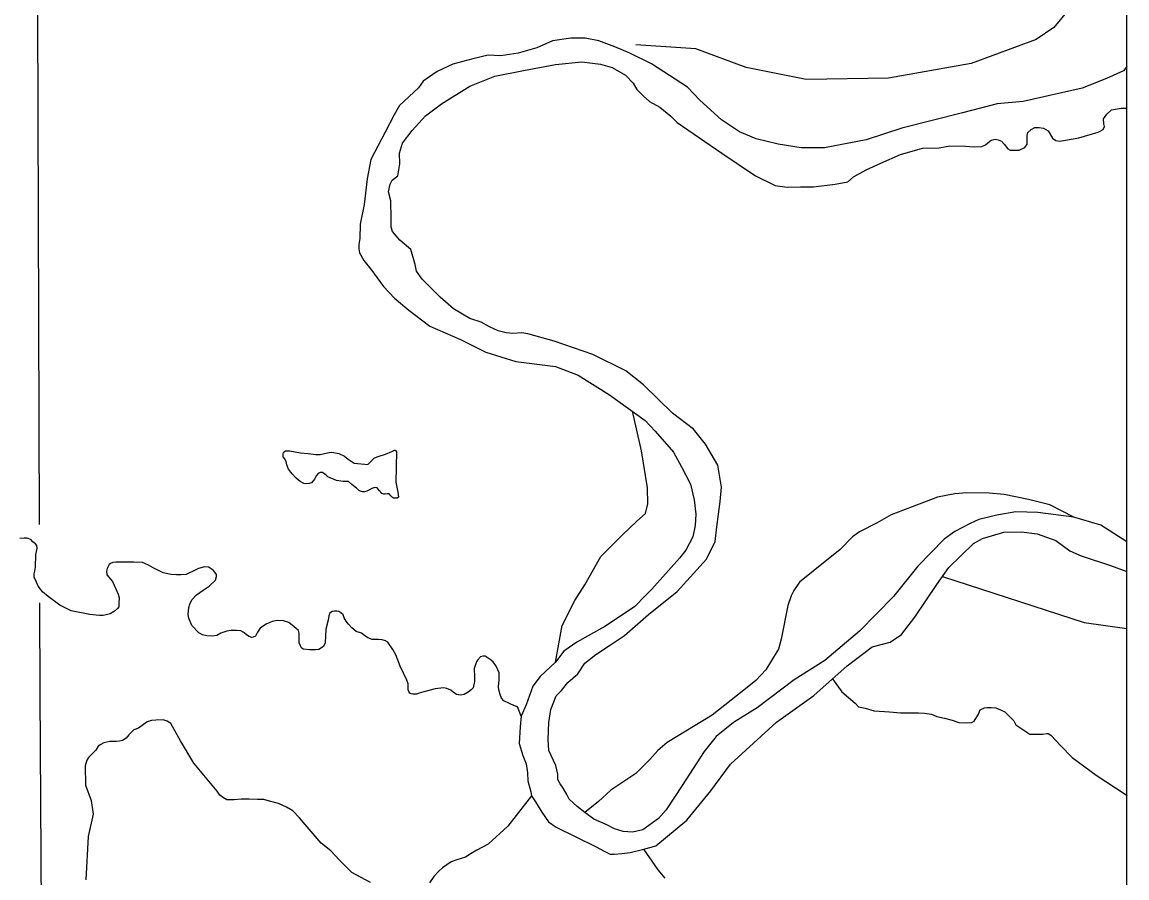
# Model space of a CAD drawing. Extents: x 1084508 to 1142749, y 1057638 to 1093403.
# Drawn here: x 1141285 to 1142749, y 1065260 to 1066395 of the extents above; entities that cross this region are included whole.
import ezdxf

# ---------------------------------------------------------------- set-up
doc = ezdxf.new("R2010")
doc.units = 0
for name, color, linetype in [('DSN_DRFT_Named-Boundary', 7, 'Continuous'), ('Level 35', 7, 'Continuous'), ('Level 47', 7, 'Continuous'), ('Level 5', 7, 'Continuous'), ('Level 9', 7, 'Continuous')]:
    doc.layers.add(name, color=color, linetype=linetype)

msp = doc.modelspace()

# ---------------------------------------------------------------- linework, layer by layer
at = {"layer": 'DSN_DRFT_Named-Boundary'}
msp.add_lwpolyline([(1084507.9, 1057640), (1142749.2, 1057640), (1142749.2, 1093403.4), (1084507.9, 1093403.4)], close=True, dxfattribs=at)
at = {"layer": 'Level 35'}
msp.add_lwpolyline([(1141744.4, 1065809.4), (1141750.1, 1065815.3), (1141751, 1065816.1), (1141752, 1065816.7), (1141758.2, 1065818.9), (1141764.9, 1065821.5), (1141770.8, 1065823.4), (1141775.5, 1065825.9), (1141778.4, 1065827.2), (1141779.7, 1065827), (1141780.1, 1065826.3), (1141780.8, 1065824.8), (1141780.3, 1065784.5), (1141782.7, 1065771.2), (1141783.7, 1065764.8), (1141782, 1065763.4), (1141779.5, 1065763.4), (1141777, 1065763.4), (1141775.5, 1065764.4), (1141773.6, 1065766.5), (1141771.2, 1065769.1), (1141768.5, 1065769.3), (1141766, 1065768.6), (1141764.3, 1065768.6), (1141761.5, 1065769.7), (1141760.3, 1065771.4), (1141758.6, 1065773.3), (1141755.4, 1065777.1), (1141753.1, 1065777.7), (1141751, 1065777.3), (1141748.2, 1065776), (1141744.4, 1065773.9), (1141741.5, 1065772.7), (1141738.5, 1065771.8), (1141736, 1065771.8), (1141732, 1065773.1), (1141728.2, 1065776.5), (1141724.2, 1065779.6), (1141722, 1065781.5), (1141717.4, 1065785.3), (1141710.4, 1065785.3), (1141701.6, 1065786.6), (1141689.9, 1065791.5), (1141687.6, 1065794), (1141683, 1065797.4), (1141680, 1065797.4), (1141677.3, 1065796.1), (1141674.5, 1065792.9), (1141672.2, 1065788.5), (1141668.2, 1065783.9), (1141665.4, 1065783), (1141662.1, 1065782.6), (1141658, 1065783), (1141653.4, 1065785.3), (1141648.1, 1065789.8), (1141642.6, 1065795.7), (1141637.8, 1065801.8), (1141635.7, 1065807.5), (1141634.6, 1065812.2), (1141632.5, 1065816.2), (1141630.6, 1065818.3), (1141630.6, 1065820.2), (1141630.6, 1065822.1), (1141631.2, 1065824), (1141632.3, 1065824.8), (1141633.8, 1065826.1), (1141635.5, 1065826.1), (1141639.7, 1065826.1), (1141653.8, 1065823.6), (1141663.8, 1065822.5), (1141674.3, 1065821.3), (1141680, 1065821.3), (1141685.7, 1065822.5), (1141691.6, 1065824), (1141695.4, 1065824.2), (1141704.5, 1065822.5), (1141711.9, 1065818.9), (1141717, 1065814.9), (1141724.8, 1065809.6), (1141729.4, 1065809.2), (1141734.3, 1065808.8), (1141739.1, 1065808.4), (1141741.9, 1065808.2), (1141743.4, 1065808.6)], close=True, dxfattribs=at)
for points in [[(1141411.9, 1065636.1), (1141413.3, 1065631.1), (1141413.1, 1065624.8), (1141412.8, 1065619.4), (1141411, 1065616.9), (1141407.2, 1065613.7), (1141401.6, 1065610.1), (1141396.1, 1065608.5), (1141392.3, 1065607.8), (1141387.1, 1065607.8), (1141374.7, 1065609), (1141349.6, 1065613.9), (1141334.9, 1065621.6), (1141319.4, 1065632.9), (1141311.9, 1065639.2), (1141309.2, 1065642.6), (1141306, 1065646.9), (1141303.8, 1065651.9), (1141300.8, 1065658.7), (1141300.8, 1065663.2), (1141301.5, 1065666.8), (1141302.4, 1065671.8), (1141303.1, 1065688.5), (1141304.9, 1065696.6), (1141304.2, 1065700.5), (1141302.6, 1065702.7), (1141299, 1065705.7), (1141296.3, 1065708.4), (1141291.3, 1065710.4), (1141287.5, 1065710.4), (1141281.9, 1065710)], [(1141574.8, 1065587.5), (1141568.9, 1065587.9), (1141561.9, 1065587.7), (1141556.2, 1065586.8), (1141548.3, 1065584.3), (1141542.9, 1065581.4), (1141537, 1065580.5), (1141529.4, 1065580.9), (1141523.7, 1065582.3), (1141518.8, 1065585), (1141509.7, 1065594.7), (1141505.9, 1065604.2), (1141505, 1065609.2), (1141505.7, 1065618.4), (1141507, 1065623), (1141509.5, 1065628.4), (1141516, 1065635.2), (1141524.6, 1065641.3), (1141532.8, 1065646.5), (1141541.1, 1065654.6), (1141542.5, 1065659.6), (1141542.2, 1065662.1), (1141540, 1065665.2), (1141538.2, 1065667.7), (1141534.1, 1065670.4), (1141531.6, 1065672), (1141526.7, 1065672.2), (1141518.5, 1065670.2), (1141511.3, 1065666.6), (1141505.7, 1065663.9), (1141502, 1065662.3), (1141495.3, 1065661.8), (1141489.2, 1065661.8), (1141482.2, 1065662.3), (1141471.8, 1065664.5), (1141458.5, 1065670.9), (1141452.1, 1065674.7), (1141444.2, 1065677.9), (1141432.7, 1065678.5), (1141415.8, 1065678.5), (1141409, 1065678.5), (1141405.2, 1065677.9), (1141402, 1065676.7), (1141400, 1065675.4), (1141398.6, 1065672.9), (1141397.3, 1065670), (1141396.6, 1065666.6), (1141397, 1065661.6), (1141404.5, 1065653), (1141411.9, 1065636.1)], [(1141766.5, 1065574.2), (1141762, 1065575.5), (1141757.2, 1065576), (1141751.6, 1065576), (1141748.6, 1065576), (1141743, 1065578.2), (1141738.7, 1065581.4), (1141734.6, 1065584.3), (1141727.6, 1065586.6), (1141722, 1065591.6), (1141717.5, 1065596.1), (1141714.3, 1065600.1), (1141711.8, 1065604.9), (1141710.2, 1065608.5), (1141707.3, 1065611.2), (1141704.4, 1065613.3), (1141702.1, 1065613.7), (1141698.7, 1065613.7), (1141695.8, 1065613), (1141692.6, 1065610.8), (1141691.1, 1065607.4), (1141690.4, 1065601.7), (1141687.4, 1065589.8), (1141686.3, 1065571.5), (1141684.1, 1065566.7), (1141678, 1065562.6), (1141673.4, 1065562.2), (1141665.5, 1065562.2), (1141657.4, 1065563.3), (1141655.1, 1065564.9), (1141653.8, 1065567.4), (1141651.8, 1065571.7), (1141652.2, 1065584.3), (1141650.9, 1065587.7), (1141648.1, 1065590.4), (1141645.4, 1065592.7), (1141638.4, 1065598.6), (1141631.4, 1065600.6), (1141622.9, 1065601), (1141616.3, 1065599.7), (1141608.2, 1065596.3), (1141603.2, 1065593.1), (1141600.5, 1065591.1), (1141596.9, 1065585.5), (1141594.2, 1065580.3), (1141591.2, 1065579.1), (1141589.2, 1065578.7), (1141585.8, 1065579.8), (1141582.4, 1065582.1), (1141579.3, 1065584.6), (1141577.7, 1065585.9), (1141574.8, 1065587.5)], [(1141946.2, 1065474.1), (1141941.6, 1065486.7), (1141937.4, 1065488.1), (1141930.6, 1065491.3), (1141923.2, 1065494.5), (1141920, 1065498.2), (1141918.6, 1065503.2), (1141916.8, 1065509.2), (1141916.3, 1065513.3), (1141917.3, 1065522.5), (1141917.3, 1065531.7), (1141913.1, 1065540.8), (1141909, 1065546.3), (1141905.3, 1065549.5), (1141898.5, 1065553.7), (1141895.3, 1065553.7), (1141892.5, 1065552.8), (1141888.4, 1065548.6), (1141887, 1065546.3), (1141883.8, 1065537.6), (1141884.3, 1065526.2), (1141884.3, 1065520.2), (1141882.8, 1065511.8), (1141879.8, 1065509.1), (1141876, 1065506.2), (1141870.6, 1065503.2), (1141865.8, 1065502.3), (1141860.4, 1065503.2), (1141856.1, 1065506.2), (1141853.2, 1065508.6), (1141847.8, 1065511.1), (1141843.3, 1065511.8), (1141832.2, 1065510.7), (1141817.1, 1065506.6), (1141811.2, 1065504.8), (1141807.4, 1065503.4), (1141805.3, 1065503.4), (1141802.8, 1065503.4), (1141800.4, 1065504.1), (1141798.5, 1065504.8), (1141797.2, 1065506.8), (1141796.5, 1065509.1), (1141796.7, 1065512.5), (1141796.3, 1065517.2), (1141794.7, 1065522), (1141786.1, 1065540.7), (1141780.3, 1065555.6), (1141776.2, 1065562.6), (1141769.4, 1065572.4), (1141766.5, 1065574.2)], [(1142358.8, 1065523.8), (1142371.5, 1065506.4), (1142388.9, 1065491.6), (1142393.6, 1065486.9), (1142402.1, 1065484.8), (1142414.4, 1065481.4), (1142434.7, 1065480.1), (1142449.1, 1065478.8), (1142464.8, 1065478.8), (1142472.9, 1065478.8), (1142480.9, 1065478.4), (1142490.3, 1065477.1), (1142497.5, 1065473.7), (1142507.6, 1065471.6), (1142517.4, 1065469.1), (1142526.3, 1065465.7), (1142536.1, 1065465.3), (1142543.7, 1065465.7), (1142546.7, 1065467.8), (1142552.5, 1065477), (1142554.8, 1065482.6), (1142560.3, 1065485.3), (1142564.1, 1065485.9), (1142569.4, 1065485.9), (1142575.4, 1065485.3), (1142581.5, 1065482.8), (1142587.3, 1065480.1), (1142593.6, 1065474), (1142599.4, 1065468.2), (1142601.9, 1065463), (1142616.5, 1065453), (1142620.7, 1065450.3), (1142629.8, 1065450.3), (1142637.5, 1065450.3), (1142643, 1065451.4), (1142644.9, 1065451.4), (1142648.2, 1065449.2), (1142655.4, 1065441.5), (1142660.6, 1065435.7), (1142676.6, 1065419.4), (1142708.6, 1065395.9), (1142746.9, 1065370.8), (1142749.2, 1065368.3)], [(1141746.5, 1065253.6), (1141722, 1065267.1), (1141705.2, 1065283.6), (1141693.8, 1065295.7), (1141681, 1065305.9), (1141659.8, 1065330.8), (1141652.5, 1065339.6), (1141643.4, 1065348.7), (1141635.3, 1065353.8), (1141624.7, 1065358.6), (1141612.6, 1065361.5), (1141605.3, 1065363.7), (1141596.9, 1065363.7), (1141585.9, 1065364.1), (1141575, 1065364.1), (1141565.8, 1065363.4), (1141556.3, 1065363.4), (1141551.5, 1065365.9), (1141546.8, 1065369.6), (1141543.5, 1065374.7), (1141512.4, 1065412), (1141494.5, 1065441.7), (1141481.7, 1065464.4), (1141476.9, 1065467.7), (1141471.8, 1065469.5), (1141461.9, 1065469.1), (1141456.1, 1065468.4), (1141450.6, 1065466.6), (1141439.2, 1065458.5), (1141433, 1065456), (1141429.4, 1065452.7), (1141426.4, 1065449.4), (1141422.8, 1065445.3), (1141417.7, 1065442), (1141414, 1065441.3), (1141409.3, 1065440.9), (1141404.9, 1065440.9), (1141400.8, 1065440.6), (1141393.2, 1065438.8), (1141389.1, 1065436.9), (1141385.5, 1065434.7), (1141382.6, 1065429.2), (1141372.7, 1065419.4), (1141370.5, 1065416.1), (1141368.3, 1065408.4), (1141368.7, 1065382.8), (1141376.3, 1065362.3), (1141378.9, 1065344.3), (1141372.3, 1065314.7), (1141369, 1065257.2)], [(1141960, 1065368.6), (1141928.7, 1065328.6), (1141902.7, 1065304.4), (1141887.3, 1065296.8), (1141880, 1065292.4), (1141872.3, 1065287.2), (1141861, 1065283.9), (1141853.3, 1065281), (1141842, 1065273), (1141837.2, 1065268.9), (1141830.6, 1065261.6), (1141824.8, 1065253.2)], [(1142137.2, 1065259.4), (1142128, 1065270.7), (1142109.1, 1065298)]]:
    msp.add_lwpolyline(points, dxfattribs=at)
at = {"layer": 'Level 47'}
for points in [[(1142662.5, 1066684.3), (1142692, 1066563.1), (1142692.5, 1066518), (1142691.4, 1066486.4), (1142683.6, 1066445.6), (1142671.3, 1066410.3), (1142652.5, 1066387.6), (1142629, 1066371.5), (1142542.6, 1066339.7), (1142433.3, 1066320.3), (1142324, 1066318.6), (1142244.6, 1066334.4), (1142177.6, 1066359.1), (1142098.3, 1066364.4)], [(1141991.6, 1065545.9), (1142000.7, 1065594.6), (1142017.2, 1065627.6), (1142030.5, 1065648.6), (1142052.1, 1065686), (1142080, 1065714.5), (1142099.6, 1065732.9), (1142111, 1065743.1), (1142114.2, 1065755.8), (1142113.6, 1065777.3), (1142106, 1065826.2), (1142093.7, 1065878.7)], [(1142678.8, 1065738.1), (1142647.1, 1065754.6), (1142619, 1065761.4), (1142586.4, 1065768.2), (1142566.5, 1065769.9), (1142537, 1065770.3), (1142521, 1065769.2), (1142498.3, 1065764.6), (1142464.6, 1065751.8), (1142436.9, 1065741.5), (1142418.4, 1065730.5), (1142394.9, 1065718.8), (1142385.7, 1065712), (1142369, 1065695.3), (1142333.5, 1065666.5), (1142315.4, 1065652), (1142307.6, 1065640.9), (1142304.4, 1065633.8), (1142299.8, 1065621), (1142290.9, 1065576.6), (1142287.3, 1065563.1), (1142280.6, 1065552.5), (1142270.6, 1065535.8), (1142257.2, 1065521.6), (1142241.5, 1065508.8), (1142199.6, 1065475.7), (1142140, 1065439.5), (1142127.5, 1065428.8), (1142116.9, 1065416.7), (1142098.4, 1065398.3), (1142065, 1065376.2), (1142048.7, 1065361.3), (1142030.5, 1065346.6)], [(1142504.9, 1065659.5), (1142692.5, 1065598.6), (1142749.2, 1065590.7)]]:
    msp.add_lwpolyline(points, dxfattribs=at)
at = {"layer": 'Level 5'}
for points in [[(1141304.5, 1066544.3), (1141307.4, 1065728.3)], [(1141307.7, 1065624.7), (1141308.2, 1065503.7), (1141310.7, 1065074.5)]]:
    msp.add_lwpolyline(points, dxfattribs=at)
at = {"layer": 'Level 9'}
for points in [[(1142749.2, 1066335.7), (1142744.8, 1066330.2), (1142722.1, 1066319.7), (1142690, 1066307.1), (1142611.8, 1066289.2), (1142577.3, 1066286.4), (1142531.1, 1066274.2), (1142450.9, 1066253.9), (1142403.8, 1066238.5), (1142348.3, 1066228), (1142317.5, 1066228), (1142287.1, 1066232.8), (1142257.9, 1066240.1), (1142235.6, 1066249.1), (1142211.7, 1066264.9), (1142183.3, 1066291.3), (1142166.7, 1066308.3), (1142118.9, 1066339.5), (1142090.5, 1066353.7), (1142070.6, 1066361.9), (1142049.1, 1066370), (1142031.3, 1066373.2), (1142012.3, 1066373.6), (1141987.9, 1066370), (1141966.9, 1066360.6), (1141942.1, 1066353.3), (1141919.4, 1066350.1), (1141902.4, 1066350.9), (1141882.1, 1066346), (1141855.8, 1066339.1), (1141835.1, 1066329.4), (1141816.5, 1066316.4), (1141810, 1066307.5), (1141784.8, 1066284), (1141778, 1066271.8), (1141765.8, 1066248.7), (1141747.1, 1066212.5), (1141742.3, 1066187), (1141738.2, 1066152.9), (1141733, 1066126.9), (1141732.6, 1066107.9), (1141730.9, 1066099.7), (1141730.9, 1066094.1), (1141732.1, 1066088.8), (1141737.8, 1066078.7), (1141747.1, 1066066.9), (1141763.8, 1066044.2), (1141778.4, 1066028.7), (1141797.4, 1066012.5), (1141825, 1065991.4), (1141865.9, 1065973.6)], [(1141775.8, 1066117), (1141773.8, 1066122.7), (1141773.8, 1066134.5), (1141773.4, 1066157.7), (1141770.6, 1066169.5), (1141772.6, 1066179.7), (1141775.4, 1066184.9), (1141782.7, 1066191), (1141785.6, 1066206.9), (1141784.8, 1066220.7), (1141788.8, 1066234.1), (1141801.8, 1066250.8), (1141819.3, 1066270.3), (1141840.8, 1066286.2), (1141878.2, 1066309.8), (1141911.5, 1066322.8), (1141949.3, 1066330.5), (1141991.9, 1066338.6), (1142026.5, 1066341.9), (1142051.6, 1066339), (1142066.7, 1066334.5), (1142084.5, 1066324.4), (1142094.7, 1066313.8), (1142099.6, 1066305.3), (1142108.1, 1066296.7), (1142116.6, 1066289.4), (1142130, 1066281.7), (1142144.7, 1066269.9), (1142153.2, 1066261.4), (1142212.1, 1066220.7), (1142256.8, 1066191), (1142283.2, 1066178), (1142299, 1066175.6), (1142316.5, 1066176.4), (1142333.9, 1066176.4), (1142362.4, 1066179.7), (1142379.4, 1066182.9), (1142386.7, 1066189.4), (1142403.8, 1066198.8), (1142422.9, 1066207.7), (1142449.3, 1066219.1), (1142478.1, 1066227.6), (1142500.5, 1066228), (1142514.7, 1066230.5), (1142535.4, 1066230.1), (1142546.8, 1066229.3), (1142556.9, 1066229.7), (1142561.8, 1066232.1), (1142565.1, 1066234.5), (1142569.1, 1066238.2), (1142574.8, 1066239.4), (1142578.5, 1066238.6)], [(1142578.5, 1066238.6), (1142582.9, 1066236.6), (1142586.6, 1066232.9), (1142591.5, 1066226.8), (1142594.7, 1066224.8), (1142606.5, 1066224.8), (1142613.8, 1066228.4), (1142617, 1066232.9), (1142617, 1066237), (1142617, 1066244.3), (1142617.9, 1066248.4), (1142622.3, 1066252.4), (1142627.2, 1066254.9), (1142632.9, 1066254.9), (1142638.6, 1066254.1), (1142644.7, 1066250.4), (1142650.4, 1066240.6), (1142655.2, 1066237.8), (1142660.1, 1066237), (1142667.8, 1066238.2), (1142685.7, 1066241), (1142711.3, 1066248.8), (1142717.8, 1066252.4), (1142719.4, 1066256.1), (1142718.6, 1066259.7), (1142718.2, 1066266.2), (1142722.7, 1066272.8), (1142728.8, 1066278.4), (1142741.7, 1066280.5), (1142749.1, 1066280.5), (1142749.2, 1066280.5)], [(1142009.8, 1065364.1), (1142006.6, 1065370.6), (1142002.1, 1065378.8), (1141998, 1065384.4), (1141994.8, 1065390.1), (1141994.8, 1065397.5), (1141992.3, 1065408.8), (1141983, 1065428.8), (1141982.2, 1065443.4), (1141983, 1065465.8), (1141985.8, 1065483.2), (1141992.7, 1065501.1), (1141999.6, 1065508.4), (1142008.2, 1065519), (1142021.6, 1065530.4), (1142030.5, 1065544.6), (1142045.1, 1065556), (1142063.4, 1065567.8), (1142083.3, 1065581.2), (1142115, 1065608.9), (1142153.2, 1065639.8), (1142191.8, 1065682.4), (1142203.6, 1065706), (1142205.6, 1065725.5), (1142210.1, 1065758.9), (1142211.7, 1065778), (1142206.8, 1065807.3), (1142190.6, 1065834.9), (1142174.7, 1065854.8), (1142146.7, 1065876), (1142108.5, 1065913.8), (1142084.9, 1065932.1), (1142041.1, 1065954), (1141989.9, 1065971.5), (1141955, 1065981.3), (1141947.2, 1065982.5), (1141935.1, 1065981.7), (1141926.5, 1065982.5), (1141916, 1065985.3), (1141904.2, 1065990.6), (1141893.2, 1065996.7), (1141878.2, 1066001.6), (1141856.7, 1066014.6), (1141838.8, 1066030), (1141815.2, 1066054), (1141807.5, 1066064.6), (1141805.9, 1066073.1), (1141799.8, 1066093.1), (1141785.6, 1066105.7), (1141775.8, 1066117)], [(1141865.9, 1065973.6), (1141899.6, 1065956.9), (1141939.3, 1065944.4), (1141991.6, 1065937.9), (1142022, 1065926.5), (1142063.3, 1065900.5), (1142110.8, 1065866.5), (1142123.7, 1065852.3), (1142148.1, 1065824.3), (1142159, 1065804.8), (1142170.8, 1065782.1), (1142175.6, 1065761), (1142177.6, 1065742.3), (1142176.8, 1065727.3), (1142174, 1065712.3), (1142164.7, 1065694.4), (1142156.2, 1065683.9), (1142119.7, 1065642.5), (1142111.2, 1065634.4), (1142096.6, 1065619.4), (1142057.3, 1065593), (1142020, 1065572.3), (1142002.9, 1065560.5), (1141991.6, 1065545.9), (1141971.3, 1065526.9), (1141961.6, 1065513.9), (1141953.1, 1065489.5), (1141946.2, 1065474.1), (1141945, 1065460.3), (1141943.8, 1065438), (1141948.6, 1065422.2), (1141952.7, 1065411.2), (1141954.7, 1065399.1), (1141955.1, 1065388.5), (1141959.2, 1065373.9), (1141960, 1065368.6), (1141965.2, 1065360.9), (1141973.7, 1065347.1), (1141982.7, 1065334.1), (1141992.8, 1065327.2), (1142018.7, 1065314.3), (1142045.9, 1065300.9), (1142056.4, 1065295.2), (1142064.1, 1065291.1), (1142069.4, 1065291.5), (1142079.6, 1065292.3), (1142090.9, 1065293.6), (1142109.1, 1065298), (1142125, 1065302.5)], [(1142749.2, 1065705.7), (1142714.9, 1065727.6), (1142678.8, 1065738.1), (1142631.3, 1065744.6), (1142602, 1065745.1), (1142576.8, 1065741), (1142552.9, 1065735.3), (1142541.5, 1065729.6), (1142521.2, 1065719), (1142507, 1065708.9), (1142472, 1065673.1), (1142440, 1065632.8), (1142394.9, 1065586.9), (1142348.6, 1065548.3), (1142308.3, 1065522.7), (1142259.2, 1065485.3), (1142227.9, 1065465.8), (1142204.8, 1065447.5), (1142188.9, 1065427.5), (1142159.7, 1065382.4), (1142138.6, 1065350.3), (1142128.4, 1065338.5), (1142107.7, 1065323.5), (1142093.9, 1065320.6), (1142081.3, 1065321.4), (1142069.9, 1065324.7), (1142059.8, 1065330), (1142042.7, 1065337.7), (1142030.5, 1065346.6), (1142020.4, 1065354.4), (1142009.8, 1065364.1)], [(1142125, 1065302.5), (1142165.9, 1065336.6), (1142197.9, 1065375.5), (1142223.9, 1065410.8), (1142284.7, 1065466.4), (1142334.1, 1065501.7), (1142378.3, 1065541.1), (1142411.5, 1065566.2), (1142423.3, 1065569.5), (1142435.5, 1065572.3), (1142450.5, 1065582.4), (1142468.3, 1065605.6), (1142497.5, 1065649), (1142513.3, 1065671.3), (1142546.1, 1065703.4), (1142557.9, 1065709.8), (1142585.9, 1065718.4), (1142609.4, 1065718.8), (1142630.4, 1065715.9), (1142655.2, 1065707.4), (1142673.4, 1065693.6), (1142688.4, 1065687.1), (1142727.7, 1065674.1), (1142749.2, 1065666)]]:
    msp.add_lwpolyline(points, dxfattribs=at)

doc.saveas('drawing.dxf')
